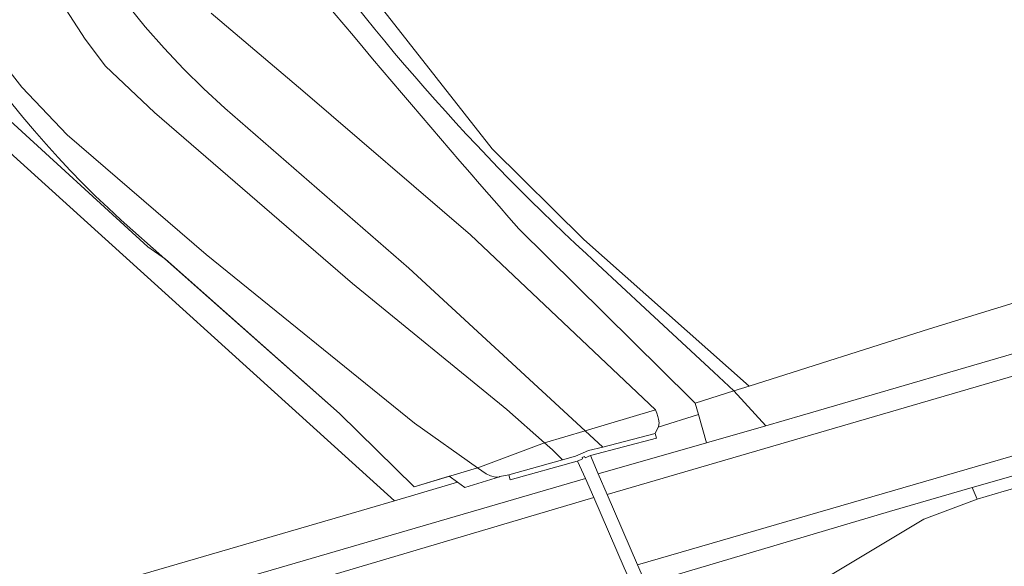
# Model space of a CAD drawing. Extents: x 184422 to 188298, y 343471 to 350189.
# Tile 285 of 513: x 187269 to 187342, y 346865 to 346906. Entities that reach past the tile are written whole.
import ezdxf

# ---------------------------------------------------------------- set-up
doc = ezdxf.new("R2010")
doc.units = 0
for name, color, linetype, lineweight in [('B-WA-GR-GRAS-GV', 252, 'Continuous', 13), ('B-WA-GR-HOUTWAL-GV', 252, 'Continuous', 13), ('B-WA-GW-TALUD_KRUIN-G', 252, 'Continuous', 18), ('B-WA-IE-TERREINAFSCHEIDING_KUNSTMATIG_HEKWERK-G', 252, 'IE-TERREINAFSCHEIDING-KUNSTMATIG', 18), ('B-WA-IE-TERREINAFSCHEIDING_KUNSTMATIG_MUUR-GV', 252, 'Continuous', 18), ('B-WA-OG-TERREIN_ERF-GV', 252, 'Continuous', 18), ('B-WA-OG-WEG-GV', 252, 'Continuous', 18), ('B-WA-VH-VERHARDING_ASFALT-GV', 252, 'Continuous', 18), ('B-WA-VH-VERHARDING_BETON-GV', 252, 'Continuous', 18), ('B-WA-VH-VERHARDING_HALFVERHARDING_GRIND-GV', 252, 'Continuous', 18)]:
    doc.layers.add(name, color=color, linetype=linetype, lineweight=lineweight)
doc.linetypes.add('IE-TERREINAFSCHEIDING-KUNSTMATIG', pattern='A,4,[82,NLCS.SHX,S=0.75,R=90,X=0,Y=0],4,-2', length=10)

msp = doc.modelspace()

# ---------------------------------------------------------------- linework, layer by layer
at = {"layer": 'B-WA-GR-GRAS-GV', "flags": 128}
for points in [[(187249.882, 346964.112), (187256.979, 346955.103), (187271.836, 346936.619), (187287.36, 346917.247), (187303.779, 346896.325), (187310.592, 346889.576), (187322.899, 346878.672), (187336.335, 346882.935), (187355.397, 346888.782), (187365.34, 346892.089), (187373.939, 346914.181), (187374.733, 346941.037), (187353.698, 346958.499), (187300.253, 346960.748)], [(187249.882, 346964.112), (187256.979, 346955.103), (187271.836, 346936.619), (187287.36, 346917.247), (187303.779, 346896.325), (187310.592, 346889.576), (187322.899, 346878.672), (187336.335, 346882.935), (187355.397, 346888.782), (187365.34, 346892.089), (187373.939, 346914.181), (187374.733, 346941.037), (187353.698, 346958.499), (187300.253, 346960.748)], [(187249.882, 346964.112), (187256.979, 346955.103), (187271.836, 346936.619), (187287.36, 346917.247), (187303.779, 346896.325), (187310.592, 346889.576), (187322.899, 346878.672), (187336.335, 346882.935), (187355.397, 346888.782), (187365.34, 346892.089), (187373.939, 346914.181), (187374.733, 346941.037), (187353.698, 346958.499), (187300.253, 346960.748)], [(187315.911, 346875.145), (187316.136, 346875.614), (187316.153, 346875.649), (187316.191, 346875.929), (187316.16, 346876.205), (187316.115, 346876.402), (187316.026, 346876.648), (187315.927, 346876.904), (187310.686, 346875.345), (187312, 346874.133)], [(187315.911, 346875.145), (187316.136, 346875.614), (187316.153, 346875.649), (187316.191, 346875.929), (187316.16, 346876.205), (187316.115, 346876.402), (187316.026, 346876.648), (187315.927, 346876.904), (187310.686, 346875.345), (187312, 346874.133)], [(187315.911, 346875.145), (187316.136, 346875.614), (187316.153, 346875.649), (187316.191, 346875.929), (187316.16, 346876.205), (187316.115, 346876.402), (187316.026, 346876.648), (187315.927, 346876.904), (187310.686, 346875.345), (187312, 346874.133)], [(187309.015, 346873.178), (187309.976, 346873.446), (187310.951, 346873.862), (187312, 346874.133), (187310.686, 346875.345), (187307.663, 346874.446), (187308.26, 346873.915)], [(187309.015, 346873.178), (187309.976, 346873.446), (187310.951, 346873.862), (187312, 346874.133), (187310.686, 346875.345), (187307.663, 346874.446), (187308.26, 346873.915)], [(187309.015, 346873.178), (187309.976, 346873.446), (187310.951, 346873.862), (187312, 346874.133), (187310.686, 346875.345), (187307.663, 346874.446), (187308.26, 346873.915)], [(187304.307, 346871.924), (187304.338, 346871.927), (187305.008, 346872.061), (187309.015, 346873.178), (187308.26, 346873.915), (187307.663, 346874.446), (187302.909, 346872.666), (187302.668, 346872.593), (187303.324, 346872.126), (187303.631, 346871.984), (187304.02, 346871.896)], [(187304.307, 346871.924), (187304.338, 346871.927), (187305.008, 346872.061), (187309.015, 346873.178), (187308.26, 346873.915), (187307.663, 346874.446), (187302.909, 346872.666), (187302.668, 346872.593), (187303.324, 346872.126), (187303.631, 346871.984), (187304.02, 346871.896)], [(187304.307, 346871.924), (187304.338, 346871.927), (187305.008, 346872.061), (187309.015, 346873.178), (187308.26, 346873.915), (187307.663, 346874.446), (187302.909, 346872.666), (187302.668, 346872.593), (187303.324, 346872.126), (187303.631, 346871.984), (187304.02, 346871.896)]]:
    msp.add_lwpolyline(points, close=True, dxfattribs=at)
for points in [[(187311.644, 346887.727), (187315.167, 346884.45), (187320.281, 346879.694), (187321.767, 346878.313), (187322.899, 346878.672), (187310.592, 346889.576), (187303.779, 346896.325), (187287.36, 346917.247), (187271.836, 346936.619)], [(187311.644, 346887.727), (187315.167, 346884.45), (187320.281, 346879.694), (187321.767, 346878.313), (187322.899, 346878.672), (187310.592, 346889.576), (187303.779, 346896.325), (187287.36, 346917.247), (187271.836, 346936.619)], [(187311.644, 346887.727), (187315.167, 346884.45), (187320.281, 346879.694), (187321.767, 346878.313), (187322.899, 346878.672), (187310.592, 346889.576), (187303.779, 346896.325), (187287.36, 346917.247), (187271.836, 346936.619)], [(187264.537, 346906.309), (187268.757, 346900.917), (187272.127, 346897.381), (187282.466, 346888.46), (187297.995, 346875.918), (187302.668, 346872.593), (187302.909, 346872.666), (187307.663, 346874.446), (187304.863, 346876.936), (187293.379, 346886.316), (187278.612, 346899.045), (187274.974, 346902.495), (187273.471, 346904.493), (187269.721, 346910.312)], [(187264.537, 346906.309), (187268.757, 346900.917), (187272.127, 346897.381), (187282.466, 346888.46), (187297.995, 346875.918), (187302.668, 346872.593), (187302.909, 346872.666), (187307.663, 346874.446), (187304.863, 346876.936), (187293.379, 346886.316), (187278.612, 346899.045), (187274.974, 346902.495), (187273.471, 346904.493), (187269.721, 346910.312)], [(187264.537, 346906.309), (187268.757, 346900.917), (187272.127, 346897.381), (187282.466, 346888.46), (187297.995, 346875.918), (187302.668, 346872.593), (187302.909, 346872.666), (187307.663, 346874.446), (187304.863, 346876.936), (187293.379, 346886.316), (187278.612, 346899.045), (187274.974, 346902.495), (187273.471, 346904.493), (187269.721, 346910.312)], [(187269.721, 346910.312), (187273.471, 346904.493), (187274.974, 346902.495), (187278.612, 346899.045), (187293.379, 346886.316), (187304.863, 346876.936), (187307.663, 346874.446), (187310.686, 346875.345), (187297.555, 346887.453), (187283.851, 346899.364), (187282.297, 346900.801), (187280.791, 346902.292), (187279.334, 346903.836), (187277.931, 346905.429), (187276.583, 346907.07)], [(187269.721, 346910.312), (187273.471, 346904.493), (187274.974, 346902.495), (187278.612, 346899.045), (187293.379, 346886.316), (187304.863, 346876.936), (187307.663, 346874.446), (187310.686, 346875.345), (187297.555, 346887.453), (187283.851, 346899.364), (187282.297, 346900.801), (187280.791, 346902.292), (187279.334, 346903.836), (187277.931, 346905.429), (187276.583, 346907.07)], [(187269.721, 346910.312), (187273.471, 346904.493), (187274.974, 346902.495), (187278.612, 346899.045), (187293.379, 346886.316), (187304.863, 346876.936), (187307.663, 346874.446), (187310.686, 346875.345), (187297.555, 346887.453), (187283.851, 346899.364), (187282.297, 346900.801), (187280.791, 346902.292), (187279.334, 346903.836), (187277.931, 346905.429), (187276.583, 346907.07)], [(187276.583, 346907.07), (187277.931, 346905.429), (187279.334, 346903.836), (187280.791, 346902.292), (187282.297, 346900.801), (187283.851, 346899.364), (187297.555, 346887.453), (187310.686, 346875.345), (187315.927, 346876.904), (187302.148, 346889.933), (187289.66, 346900.655), (187282.845, 346906.43)], [(187276.583, 346907.07), (187277.931, 346905.429), (187279.334, 346903.836), (187280.791, 346902.292), (187282.297, 346900.801), (187283.851, 346899.364), (187297.555, 346887.453), (187310.686, 346875.345), (187315.927, 346876.904), (187302.148, 346889.933), (187289.66, 346900.655), (187282.845, 346906.43)], [(187276.583, 346907.07), (187277.931, 346905.429), (187279.334, 346903.836), (187280.791, 346902.292), (187282.297, 346900.801), (187283.851, 346899.364), (187297.555, 346887.453), (187310.686, 346875.345), (187315.927, 346876.904), (187302.148, 346889.933), (187289.66, 346900.655), (187282.845, 346906.43)], [(187263.385, 346906.213), (187264.101, 346905.1), (187264.731, 346904.159), (187267.269, 346898.962), (187278.117, 346889.04), (187279.439, 346888.114), (187292.405, 346876.627), (187297.958, 346871.167), (187300.557, 346871.954), (187301.193, 346871.505), (187301.736, 346871.122), (187304.307, 346871.924), (187304.02, 346871.896), (187303.631, 346871.984), (187303.324, 346872.126), (187302.668, 346872.593), (187297.995, 346875.918), (187282.466, 346888.46), (187272.127, 346897.381), (187268.757, 346900.917), (187264.537, 346906.309)], [(187263.385, 346906.213), (187264.101, 346905.1), (187264.731, 346904.159), (187267.269, 346898.962), (187278.117, 346889.04), (187279.439, 346888.114), (187292.405, 346876.627), (187297.958, 346871.167), (187300.557, 346871.954), (187301.193, 346871.505), (187301.736, 346871.122), (187304.307, 346871.924), (187304.02, 346871.896), (187303.631, 346871.984), (187303.324, 346872.126), (187302.668, 346872.593), (187297.995, 346875.918), (187282.466, 346888.46), (187272.127, 346897.381), (187268.757, 346900.917), (187264.537, 346906.309)], [(187263.385, 346906.213), (187264.101, 346905.1), (187264.731, 346904.159), (187267.269, 346898.962), (187278.117, 346889.04), (187279.439, 346888.114), (187292.405, 346876.627), (187297.958, 346871.167), (187300.557, 346871.954), (187301.193, 346871.505), (187301.736, 346871.122), (187304.307, 346871.924), (187304.02, 346871.896), (187303.631, 346871.984), (187303.324, 346872.126), (187302.668, 346872.593), (187297.995, 346875.918), (187282.466, 346888.46), (187272.127, 346897.381), (187268.757, 346900.917), (187264.537, 346906.309)], [(187375.215, 346880.268), (187341.88, 346870.85), (187339.872, 346870.243), (187335.908, 346868.768), (187328.972, 346864.596), (187332.069, 346854.891), (187333.039, 346848.145), (187332.259, 346838.712), (187330.569, 346830.984), (187328.478, 346825.801), (187326.209, 346819.228), (187331.015, 346813.682), (187336.431, 346810.021), (187338.44, 346812.828), (187342.077, 346817.374)], [(187375.215, 346880.268), (187341.88, 346870.85), (187339.872, 346870.243), (187335.908, 346868.768), (187328.972, 346864.596), (187332.069, 346854.891), (187333.039, 346848.145), (187332.259, 346838.712), (187330.569, 346830.984), (187328.478, 346825.801), (187326.209, 346819.228), (187331.015, 346813.682), (187336.431, 346810.021), (187338.44, 346812.828), (187342.077, 346817.374)], [(187375.215, 346880.268), (187341.88, 346870.85), (187339.872, 346870.243), (187335.908, 346868.768), (187328.972, 346864.596), (187332.069, 346854.891), (187333.039, 346848.145), (187332.259, 346838.712), (187330.569, 346830.984), (187328.478, 346825.801), (187326.209, 346819.228), (187331.015, 346813.682), (187336.431, 346810.021), (187338.44, 346812.828), (187342.077, 346817.374)]]:
    msp.add_lwpolyline(points, dxfattribs=at)
at = {"layer": 'B-WA-GR-GRAS-GV'}
msp.add_lwpolyline([(187287.43, 346915.349, 0.056864), (187311.644, 346887.727)], format="xyb", dxfattribs=at)
msp.add_lwpolyline([(187287.43, 346915.349, 0.056864), (187311.644, 346887.727)], format="xyb", dxfattribs=at)
msp.add_lwpolyline([(187287.43, 346915.349, 0.056864), (187311.644, 346887.727)], format="xyb", dxfattribs=at)
at = {"layer": 'B-WA-GR-HOUTWAL-GV', "flags": 128}
msp.add_lwpolyline([(187300.557, 346871.954), (187297.958, 346871.167), (187292.405, 346876.627), (187279.439, 346888.114), (187278.117, 346889.04), (187267.269, 346898.962), (187264.731, 346904.159), (187264.101, 346905.1), (187263.385, 346906.213), (187262.69, 346907.338), (187252.988, 346924.082), (187245.454, 346935.684), (187245.294, 346935.824), (187244.073, 346935.328), (187244.764, 346934.095), (187267.33, 346896.534), (187296.498, 346870.138), (187297.771, 346870.509), (187301.193, 346871.505)], close=True, dxfattribs=at)
msp.add_lwpolyline([(187300.557, 346871.954), (187297.958, 346871.167), (187292.405, 346876.627), (187279.439, 346888.114), (187278.117, 346889.04), (187267.269, 346898.962), (187264.731, 346904.159), (187264.101, 346905.1), (187263.385, 346906.213), (187262.69, 346907.338), (187252.988, 346924.082), (187245.454, 346935.684), (187245.294, 346935.824), (187244.073, 346935.328), (187244.764, 346934.095), (187267.33, 346896.534), (187296.498, 346870.138), (187297.771, 346870.509), (187301.193, 346871.505)], close=True, dxfattribs=at)
msp.add_lwpolyline([(187300.557, 346871.954), (187297.958, 346871.167), (187292.405, 346876.627), (187279.439, 346888.114), (187278.117, 346889.04), (187267.269, 346898.962), (187264.731, 346904.159), (187264.101, 346905.1), (187263.385, 346906.213), (187262.69, 346907.338), (187252.988, 346924.082), (187245.454, 346935.684), (187245.294, 346935.824), (187244.073, 346935.328), (187244.764, 346934.095), (187267.33, 346896.534), (187296.498, 346870.138), (187297.771, 346870.509), (187301.193, 346871.505)], close=True, dxfattribs=at)
at = {"layer": 'B-WA-GW-TALUD_KRUIN-G', "flags": 128}
for points in [[(187307.663, 346874.446), (187304.863, 346876.936), (187293.379, 346886.316), (187278.612, 346899.045), (187274.974, 346902.495), (187273.471, 346904.493), (187269.721, 346910.312)], [(187307.663, 346874.446), (187304.863, 346876.936), (187293.379, 346886.316), (187278.612, 346899.045), (187274.974, 346902.495), (187273.471, 346904.493), (187269.721, 346910.312)], [(187307.663, 346874.446), (187304.863, 346876.936), (187293.379, 346886.316), (187278.612, 346899.045), (187274.974, 346902.495), (187273.471, 346904.493), (187269.721, 346910.312)], [(187276.583, 346907.07), (187277.931, 346905.429), (187279.334, 346903.836), (187280.791, 346902.292), (187282.297, 346900.801), (187283.851, 346899.364), (187297.555, 346887.453), (187310.686, 346875.345)], [(187276.583, 346907.07), (187277.931, 346905.429), (187279.334, 346903.836), (187280.791, 346902.292), (187282.297, 346900.801), (187283.851, 346899.364), (187297.555, 346887.453), (187310.686, 346875.345)], [(187276.583, 346907.07), (187277.931, 346905.429), (187279.334, 346903.836), (187280.791, 346902.292), (187282.297, 346900.801), (187283.851, 346899.364), (187297.555, 346887.453), (187310.686, 346875.345)], [(187310.686, 346875.345), (187312, 346874.133)], [(187310.686, 346875.345), (187312, 346874.133)], [(187310.686, 346875.345), (187312, 346874.133)], [(187309.015, 346873.178), (187308.26, 346873.915), (187307.663, 346874.446)], [(187309.015, 346873.178), (187308.26, 346873.915), (187307.663, 346874.446)], [(187309.015, 346873.178), (187308.26, 346873.915), (187307.663, 346874.446)]]:
    msp.add_lwpolyline(points, dxfattribs=at)
at = {"layer": 'B-WA-IE-TERREINAFSCHEIDING_KUNSTMATIG_HEKWERK-G', "flags": 128}
for points in [[(187302.668, 346872.593), (187297.958, 346871.167), (187292.405, 346876.627), (187276.145, 346891.033), (187275.173, 346891.929), (187274.215, 346892.843), (187273.274, 346893.775), (187272.349, 346894.726), (187271.441, 346895.693), (187270.551, 346896.677), (187269.678, 346897.678), (187268.823, 346898.695), (187267.987, 346899.727), (187267.17, 346900.774), (187266.373, 346901.835), (187265.595, 346902.911), (187264.838, 346903.999), (187264.101, 346905.1), (187263.385, 346906.213), (187262.69, 346907.338), (187252.988, 346924.082), (187245.454, 346935.684), (187238.367, 346941.881), (187230.653, 346947.955)], [(187302.668, 346872.593), (187297.958, 346871.167), (187292.405, 346876.627), (187276.145, 346891.033), (187275.173, 346891.929), (187274.215, 346892.843), (187273.274, 346893.775), (187272.349, 346894.726), (187271.441, 346895.693), (187270.551, 346896.677), (187269.678, 346897.678), (187268.823, 346898.695), (187267.987, 346899.727), (187267.17, 346900.774), (187266.373, 346901.835), (187265.595, 346902.911), (187264.838, 346903.999), (187264.101, 346905.1), (187263.385, 346906.213), (187262.69, 346907.338), (187252.988, 346924.082), (187245.454, 346935.684), (187238.367, 346941.881), (187230.653, 346947.955)], [(187302.668, 346872.593), (187297.958, 346871.167), (187292.405, 346876.627), (187276.145, 346891.033), (187275.173, 346891.929), (187274.215, 346892.843), (187273.274, 346893.775), (187272.349, 346894.726), (187271.441, 346895.693), (187270.551, 346896.677), (187269.678, 346897.678), (187268.823, 346898.695), (187267.987, 346899.727), (187267.17, 346900.774), (187266.373, 346901.835), (187265.595, 346902.911), (187264.838, 346903.999), (187264.101, 346905.1), (187263.385, 346906.213), (187262.69, 346907.338), (187252.988, 346924.082), (187245.454, 346935.684), (187238.367, 346941.881), (187230.653, 346947.955)], [(187315.927, 346876.904), (187310.686, 346875.345)], [(187315.927, 346876.904), (187310.686, 346875.345)], [(187315.927, 346876.904), (187310.686, 346875.345)], [(187310.686, 346875.345), (187307.663, 346874.446)], [(187310.686, 346875.345), (187307.663, 346874.446)], [(187310.686, 346875.345), (187307.663, 346874.446)], [(187307.663, 346874.446), (187302.909, 346872.666), (187302.668, 346872.593)], [(187307.663, 346874.446), (187302.909, 346872.666), (187302.668, 346872.593)], [(187307.663, 346874.446), (187302.909, 346872.666), (187302.668, 346872.593)], [(187335.908, 346868.768), (187339.872, 346870.243)], [(187335.908, 346868.768), (187339.872, 346870.243)], [(187335.908, 346868.768), (187339.872, 346870.243)], [(187328.505, 346864.447), (187328.972, 346864.596), (187335.908, 346868.768)], [(187328.505, 346864.447), (187328.972, 346864.596), (187335.908, 346868.768)], [(187328.505, 346864.447), (187328.972, 346864.596), (187335.908, 346868.768)]]:
    msp.add_lwpolyline(points, dxfattribs=at)
at = {"layer": 'B-WA-IE-TERREINAFSCHEIDING_KUNSTMATIG_MUUR-GV', "flags": 128}
msp.add_lwpolyline([(187315.911, 346875.145), (187312, 346874.133), (187310.951, 346873.862), (187309.976, 346873.446), (187309.015, 346873.178), (187305.008, 346872.061), (187305.113, 346871.685), (187310.104, 346873.077), (187310.124, 346873.085), (187310.499, 346873.243), (187310.466, 346873.349), (187310.646, 346873.433), (187310.7, 346873.33), (187311.078, 346873.492), (187311.083, 346873.493), (187316.014, 346874.787)], close=True, dxfattribs=at)
msp.add_lwpolyline([(187315.911, 346875.145), (187312, 346874.133), (187310.951, 346873.862), (187309.976, 346873.446), (187309.015, 346873.178), (187305.008, 346872.061), (187305.113, 346871.685), (187310.104, 346873.077), (187310.124, 346873.085), (187310.499, 346873.243), (187310.466, 346873.349), (187310.646, 346873.433), (187310.7, 346873.33), (187311.078, 346873.492), (187311.083, 346873.493), (187316.014, 346874.787)], close=True, dxfattribs=at)
msp.add_lwpolyline([(187315.911, 346875.145), (187312, 346874.133), (187310.951, 346873.862), (187309.976, 346873.446), (187309.015, 346873.178), (187305.008, 346872.061), (187305.113, 346871.685), (187310.104, 346873.077), (187310.124, 346873.085), (187310.499, 346873.243), (187310.466, 346873.349), (187310.646, 346873.433), (187310.7, 346873.33), (187311.078, 346873.492), (187311.083, 346873.493), (187316.014, 346874.787)], close=True, dxfattribs=at)
at = {"layer": 'B-WA-OG-TERREIN_ERF-GV', "flags": 128}
msp.add_lwpolyline([(187193.917, 346830.807), (187212.372, 346840.332), (187212.583, 346843.68), (187236.628, 346850.987), (187241.236, 346853.443), (187246.891, 346855.488), (187250.84, 346856.838), (187269.815, 346862.599), (187273.303, 346863.441), (187274.418, 346863.71), (187294.623, 346869.592), (187296.498, 346870.138), (187267.33, 346896.534), (187244.764, 346934.095), (187244.073, 346935.328), (187224.614, 346927.434), (187217.234, 346924.13), (187211.111, 346921.79), (187211.278, 346920.311), (187198.855, 346915.588), (187197.425, 346910.208), (187187.1, 346906.655), (187207.878, 346838.476), (187195.998, 346832.102)], close=True, dxfattribs=at)
msp.add_lwpolyline([(187193.917, 346830.807), (187212.372, 346840.332), (187212.583, 346843.68), (187236.628, 346850.987), (187241.236, 346853.443), (187246.891, 346855.488), (187250.84, 346856.838), (187269.815, 346862.599), (187273.303, 346863.441), (187274.418, 346863.71), (187294.623, 346869.592), (187296.498, 346870.138), (187267.33, 346896.534), (187244.764, 346934.095), (187244.073, 346935.328), (187224.614, 346927.434), (187217.234, 346924.13), (187211.111, 346921.79), (187211.278, 346920.311), (187198.855, 346915.588), (187197.425, 346910.208), (187187.1, 346906.655), (187207.878, 346838.476), (187195.998, 346832.102)], close=True, dxfattribs=at)
msp.add_lwpolyline([(187193.917, 346830.807), (187212.372, 346840.332), (187212.583, 346843.68), (187236.628, 346850.987), (187241.236, 346853.443), (187246.891, 346855.488), (187250.84, 346856.838), (187269.815, 346862.599), (187273.303, 346863.441), (187274.418, 346863.71), (187294.623, 346869.592), (187296.498, 346870.138), (187267.33, 346896.534), (187244.764, 346934.095), (187244.073, 346935.328), (187224.614, 346927.434), (187217.234, 346924.13), (187211.111, 346921.79), (187211.278, 346920.311), (187198.855, 346915.588), (187197.425, 346910.208), (187187.1, 346906.655), (187207.878, 346838.476), (187195.998, 346832.102)], close=True, dxfattribs=at)
at = {"layer": 'B-WA-OG-WEG-GV'}
msp.add_lwpolyline([(187305.742, 346890.379, -0.017297), (187260.806, 346945.596)], format="xyb", dxfattribs=at)
msp.add_lwpolyline([(187305.742, 346890.379, -0.017297), (187260.806, 346945.596)], format="xyb", dxfattribs=at)
msp.add_lwpolyline([(187305.742, 346890.379, -0.017297), (187260.806, 346945.596)], format="xyb", dxfattribs=at)
at = {"layer": 'B-WA-OG-WEG-GV', "flags": 128}
msp.add_lwpolyline([(187282.845, 346906.43), (187289.66, 346900.655), (187302.148, 346889.933), (187315.927, 346876.904), (187316.026, 346876.648), (187316.115, 346876.402), (187316.16, 346876.205), (187316.191, 346875.929), (187316.153, 346875.649), (187316.136, 346875.614), (187319.134, 346876.549), (187318.889, 346877.407), (187318.564, 346877.728), (187314.271, 346881.964), (187305.742, 346890.379)], dxfattribs=at)
msp.add_lwpolyline([(187282.845, 346906.43), (187289.66, 346900.655), (187302.148, 346889.933), (187315.927, 346876.904), (187316.026, 346876.648), (187316.115, 346876.402), (187316.16, 346876.205), (187316.191, 346875.929), (187316.153, 346875.649), (187316.136, 346875.614), (187319.134, 346876.549), (187318.889, 346877.407), (187318.564, 346877.728), (187314.271, 346881.964), (187305.742, 346890.379)], dxfattribs=at)
msp.add_lwpolyline([(187282.845, 346906.43), (187289.66, 346900.655), (187302.148, 346889.933), (187315.927, 346876.904), (187316.026, 346876.648), (187316.115, 346876.402), (187316.16, 346876.205), (187316.191, 346875.929), (187316.153, 346875.649), (187316.136, 346875.614), (187319.134, 346876.549), (187318.889, 346877.407), (187318.564, 346877.728), (187314.271, 346881.964), (187305.742, 346890.379)], dxfattribs=at)
for points in [[(187321.767, 346878.313), (187324.136, 346875.722), (187326.871, 346876.51), (187345.427, 346881.917), (187389.436, 346895.14), (187389.133, 346895.971), (187391.445, 346896.728), (187393.804, 346896.647), (187393.982, 346897.339), (187395.954, 346898.903), (187396.287, 346900.508), (187393.114, 346898.263), (187391.748, 346899.273), (187389.394, 346898.633), (187386.035, 346897.621), (187365.126, 346891.54), (187365.34, 346892.089), (187355.397, 346888.782), (187336.335, 346882.935), (187322.899, 346878.672)], [(187321.767, 346878.313), (187324.136, 346875.722), (187326.871, 346876.51), (187345.427, 346881.917), (187389.436, 346895.14), (187389.133, 346895.971), (187391.445, 346896.728), (187393.804, 346896.647), (187393.982, 346897.339), (187395.954, 346898.903), (187396.287, 346900.508), (187393.114, 346898.263), (187391.748, 346899.273), (187389.394, 346898.633), (187386.035, 346897.621), (187365.126, 346891.54), (187365.34, 346892.089), (187355.397, 346888.782), (187336.335, 346882.935), (187322.899, 346878.672)], [(187321.767, 346878.313), (187324.136, 346875.722), (187326.871, 346876.51), (187345.427, 346881.917), (187389.436, 346895.14), (187389.133, 346895.971), (187391.445, 346896.728), (187393.804, 346896.647), (187393.982, 346897.339), (187395.954, 346898.903), (187396.287, 346900.508), (187393.114, 346898.263), (187391.748, 346899.273), (187389.394, 346898.633), (187386.035, 346897.621), (187365.126, 346891.54), (187365.34, 346892.089), (187355.397, 346888.782), (187336.335, 346882.935), (187322.899, 346878.672)], [(187374.376, 346881.371), (187342.911, 346872.091), (187339.508, 346871.107), (187339.872, 346870.243), (187341.88, 346870.85), (187375.215, 346880.268), (187375.292, 346880.277), (187376.242, 346880.538)], [(187374.376, 346881.371), (187342.911, 346872.091), (187339.508, 346871.107), (187339.872, 346870.243), (187341.88, 346870.85), (187375.215, 346880.268), (187375.292, 346880.277), (187376.242, 346880.538)], [(187374.376, 346881.371), (187342.911, 346872.091), (187339.508, 346871.107), (187339.872, 346870.243), (187341.88, 346870.85), (187375.215, 346880.268), (187375.292, 346880.277), (187376.242, 346880.538)], [(187319.733, 346874.453), (187319.134, 346876.549), (187316.136, 346875.614), (187315.911, 346875.145), (187316.014, 346874.787), (187311.083, 346873.493), (187311.671, 346872.13)], [(187319.733, 346874.453), (187319.134, 346876.549), (187316.136, 346875.614), (187315.911, 346875.145), (187316.014, 346874.787), (187311.083, 346873.493), (187311.671, 346872.13)], [(187319.733, 346874.453), (187319.134, 346876.549), (187316.136, 346875.614), (187315.911, 346875.145), (187316.014, 346874.787), (187311.083, 346873.493), (187311.671, 346872.13)], [(187320.89, 346863.646), (187321.143, 346863.603), (187321.144, 346863.603), (187321.313, 346863.575), (187321.535, 346863.485), (187321.725, 346863.32), (187321.845, 346863.356), (187324.678, 346863.38), (187328.505, 346864.447), (187328.972, 346864.596), (187335.908, 346868.768), (187339.872, 346870.243), (187339.508, 346871.107), (187333.356, 346869.329), (187315.208, 346863.936), (187315.753, 346862.674), (187320.789, 346864.023)], [(187320.89, 346863.646), (187321.143, 346863.603), (187321.144, 346863.603), (187321.313, 346863.575), (187321.535, 346863.485), (187321.725, 346863.32), (187321.845, 346863.356), (187324.678, 346863.38), (187328.505, 346864.447), (187328.972, 346864.596), (187335.908, 346868.768), (187339.872, 346870.243), (187339.508, 346871.107), (187333.356, 346869.329), (187315.208, 346863.936), (187315.753, 346862.674), (187320.789, 346864.023)], [(187320.89, 346863.646), (187321.143, 346863.603), (187321.144, 346863.603), (187321.313, 346863.575), (187321.535, 346863.485), (187321.725, 346863.32), (187321.845, 346863.356), (187324.678, 346863.38), (187328.505, 346864.447), (187328.972, 346864.596), (187335.908, 346868.768), (187339.872, 346870.243), (187339.508, 346871.107), (187333.356, 346869.329), (187315.208, 346863.936), (187315.753, 346862.674), (187320.789, 346864.023)]]:
    msp.add_lwpolyline(points, close=True, dxfattribs=at)
at = {"layer": 'B-WA-VH-VERHARDING_ASFALT-GV', "flags": 128}
for points in [[(187396.274, 346895.137), (187396.852, 346897.54), (187393.804, 346896.647), (187389.436, 346895.14), (187345.427, 346881.917), (187326.871, 346876.51), (187324.136, 346875.722), (187319.733, 346874.453), (187311.671, 346872.13), (187312.334, 346870.595), (187348.575, 346881.171), (187382.075, 346890.937)], [(187396.274, 346895.137), (187396.852, 346897.54), (187393.804, 346896.647), (187389.436, 346895.14), (187345.427, 346881.917), (187326.871, 346876.51), (187324.136, 346875.722), (187319.733, 346874.453), (187311.671, 346872.13), (187312.334, 346870.595), (187348.575, 346881.171), (187382.075, 346890.937)], [(187396.274, 346895.137), (187396.852, 346897.54), (187393.804, 346896.647), (187389.436, 346895.14), (187345.427, 346881.917), (187326.871, 346876.51), (187324.136, 346875.722), (187319.733, 346874.453), (187311.671, 346872.13), (187312.334, 346870.595), (187348.575, 346881.171), (187382.075, 346890.937)], [(187394.725, 346888.697), (187396.274, 346895.137), (187382.075, 346890.937), (187348.575, 346881.171), (187312.334, 346870.595), (187314.591, 346865.365), (187348.723, 346875.254), (187362.728, 346879.407), (187386.431, 346886.422)], [(187394.725, 346888.697), (187396.274, 346895.137), (187382.075, 346890.937), (187348.575, 346881.171), (187312.334, 346870.595), (187314.591, 346865.365), (187348.723, 346875.254), (187362.728, 346879.407), (187386.431, 346886.422)], [(187394.725, 346888.697), (187396.274, 346895.137), (187382.075, 346890.937), (187348.575, 346881.171), (187312.334, 346870.595), (187314.591, 346865.365), (187348.723, 346875.254), (187362.728, 346879.407), (187386.431, 346886.422)], [(187339.508, 346871.107), (187342.911, 346872.091), (187374.376, 346881.371), (187382.679, 346883.82), (187386.908, 346885.067), (187391.202, 346885.793), (187394.24, 346886.682), (187394.725, 346888.697), (187386.431, 346886.422), (187362.728, 346879.407), (187348.723, 346875.254), (187314.591, 346865.365), (187315.208, 346863.936), (187333.356, 346869.329)], [(187339.508, 346871.107), (187342.911, 346872.091), (187374.376, 346881.371), (187382.679, 346883.82), (187386.908, 346885.067), (187391.202, 346885.793), (187394.24, 346886.682), (187394.725, 346888.697), (187386.431, 346886.422), (187362.728, 346879.407), (187348.723, 346875.254), (187314.591, 346865.365), (187315.208, 346863.936), (187333.356, 346869.329)], [(187339.508, 346871.107), (187342.911, 346872.091), (187374.376, 346881.371), (187382.679, 346883.82), (187386.908, 346885.067), (187391.202, 346885.793), (187394.24, 346886.682), (187394.725, 346888.697), (187386.431, 346886.422), (187362.728, 346879.407), (187348.723, 346875.254), (187314.591, 346865.365), (187315.208, 346863.936), (187333.356, 346869.329)]]:
    msp.add_lwpolyline(points, close=True, dxfattribs=at)
for points in [[(187311.348, 346870.373), (187310.727, 346871.798), (187278.789, 346862.474)], [(187311.348, 346870.373), (187310.727, 346871.798), (187278.789, 346862.474)], [(187311.348, 346870.373), (187310.727, 346871.798), (187278.789, 346862.474)], [(187313.596, 346865.139), (187311.348, 346870.373), (187277.92, 346860.479)], [(187277.92, 346860.479), (187311.348, 346870.373)], [(187313.596, 346865.139), (187311.348, 346870.373), (187277.92, 346860.479)], [(187277.92, 346860.479), (187311.348, 346870.373)], [(187313.596, 346865.139), (187311.348, 346870.373), (187277.92, 346860.479)], [(187277.92, 346860.479), (187311.348, 346870.373)]]:
    msp.add_lwpolyline(points, dxfattribs=at)
at = {"layer": 'B-WA-VH-VERHARDING_BETON-GV', "flags": 128}
msp.add_lwpolyline([(187312.334, 346870.595), (187311.671, 346872.13), (187311.083, 346873.493), (187311.078, 346873.492), (187310.7, 346873.33), (187310.646, 346873.433), (187310.466, 346873.349), (187310.499, 346873.243), (187310.124, 346873.085), (187310.727, 346871.798), (187311.348, 346870.373), (187313.596, 346865.139), (187314.255, 346863.664), (187314.803, 346862.284), (187315.157, 346862.436), (187315.211, 346862.325), (187315.401, 346862.408), (187315.361, 346862.515), (187315.739, 346862.67), (187315.753, 346862.674), (187315.208, 346863.936), (187314.591, 346865.365)], close=True, dxfattribs=at)
msp.add_lwpolyline([(187312.334, 346870.595), (187311.671, 346872.13), (187311.083, 346873.493), (187311.078, 346873.492), (187310.7, 346873.33), (187310.646, 346873.433), (187310.466, 346873.349), (187310.499, 346873.243), (187310.124, 346873.085), (187310.727, 346871.798), (187311.348, 346870.373), (187313.596, 346865.139), (187314.255, 346863.664), (187314.803, 346862.284), (187315.157, 346862.436), (187315.211, 346862.325), (187315.401, 346862.408), (187315.361, 346862.515), (187315.739, 346862.67), (187315.753, 346862.674), (187315.208, 346863.936), (187314.591, 346865.365)], close=True, dxfattribs=at)
msp.add_lwpolyline([(187312.334, 346870.595), (187311.671, 346872.13), (187311.083, 346873.493), (187311.078, 346873.492), (187310.7, 346873.33), (187310.646, 346873.433), (187310.466, 346873.349), (187310.499, 346873.243), (187310.124, 346873.085), (187310.727, 346871.798), (187311.348, 346870.373), (187313.596, 346865.139), (187314.255, 346863.664), (187314.803, 346862.284), (187315.157, 346862.436), (187315.211, 346862.325), (187315.401, 346862.408), (187315.361, 346862.515), (187315.739, 346862.67), (187315.753, 346862.674), (187315.208, 346863.936), (187314.591, 346865.365)], close=True, dxfattribs=at)
at = {"layer": 'B-WA-VH-VERHARDING_HALFVERHARDING_GRIND-GV'}
for points in [[(187260.806, 346945.596, 0.017297), (187305.742, 346890.379)], [(187260.806, 346945.596, 0.017297), (187305.742, 346890.379)], [(187260.806, 346945.596, 0.017297), (187305.742, 346890.379)], [(187311.644, 346887.727, -0.056864), (187287.43, 346915.349)], [(187311.644, 346887.727, -0.056864), (187287.43, 346915.349)], [(187311.644, 346887.727, -0.056864), (187287.43, 346915.349)]]:
    msp.add_lwpolyline(points, format="xyb", dxfattribs=at)
at = {"layer": 'B-WA-VH-VERHARDING_HALFVERHARDING_GRIND-GV', "flags": 128}
for points in [[(187305.742, 346890.379), (187314.271, 346881.964), (187318.564, 346877.728), (187318.889, 346877.407), (187321.767, 346878.313), (187320.281, 346879.694), (187315.167, 346884.45), (187311.644, 346887.727)], [(187305.742, 346890.379), (187314.271, 346881.964), (187318.564, 346877.728), (187318.889, 346877.407), (187321.767, 346878.313), (187320.281, 346879.694), (187315.167, 346884.45), (187311.644, 346887.727)], [(187305.742, 346890.379), (187314.271, 346881.964), (187318.564, 346877.728), (187318.889, 346877.407), (187321.767, 346878.313), (187320.281, 346879.694), (187315.167, 346884.45), (187311.644, 346887.727)], [(187278.789, 346862.474), (187310.727, 346871.798), (187310.124, 346873.085), (187310.104, 346873.077), (187305.113, 346871.685), (187305.008, 346872.061), (187304.338, 346871.927), (187304.307, 346871.924), (187301.736, 346871.122), (187301.193, 346871.505), (187297.771, 346870.509), (187296.498, 346870.138), (187294.623, 346869.592), (187274.418, 346863.71), (187273.303, 346863.441), (187269.815, 346862.599), (187250.84, 346856.838), (187251.986, 346853.295)], [(187278.789, 346862.474), (187310.727, 346871.798), (187310.124, 346873.085), (187310.104, 346873.077), (187305.113, 346871.685), (187305.008, 346872.061), (187304.338, 346871.927), (187304.307, 346871.924), (187301.736, 346871.122), (187301.193, 346871.505), (187297.771, 346870.509), (187296.498, 346870.138), (187294.623, 346869.592), (187274.418, 346863.71), (187273.303, 346863.441), (187269.815, 346862.599), (187250.84, 346856.838), (187251.986, 346853.295)], [(187278.789, 346862.474), (187310.727, 346871.798), (187310.124, 346873.085), (187310.104, 346873.077), (187305.113, 346871.685), (187305.008, 346872.061), (187304.338, 346871.927), (187304.307, 346871.924), (187301.736, 346871.122), (187301.193, 346871.505), (187297.771, 346870.509), (187296.498, 346870.138), (187294.623, 346869.592), (187274.418, 346863.71), (187273.303, 346863.441), (187269.815, 346862.599), (187250.84, 346856.838), (187251.986, 346853.295)]]:
    msp.add_lwpolyline(points, dxfattribs=at)
msp.add_lwpolyline([(187324.136, 346875.722), (187321.767, 346878.313), (187318.889, 346877.407), (187319.134, 346876.549), (187319.733, 346874.453)], close=True, dxfattribs=at)
msp.add_lwpolyline([(187324.136, 346875.722), (187321.767, 346878.313), (187318.889, 346877.407), (187319.134, 346876.549), (187319.733, 346874.453)], close=True, dxfattribs=at)
msp.add_lwpolyline([(187324.136, 346875.722), (187321.767, 346878.313), (187318.889, 346877.407), (187319.134, 346876.549), (187319.733, 346874.453)], close=True, dxfattribs=at)

doc.saveas('drawing.dxf')
